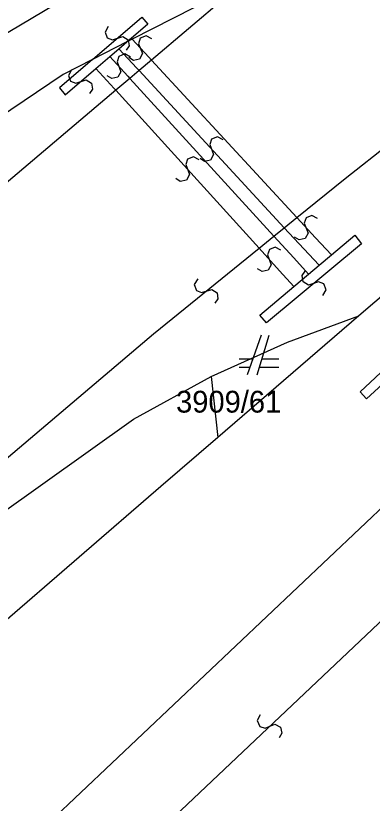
# Model space of a CAD drawing. Extents: x -266179 to -264727, y -1243225 to -1241702.
# Drawn here: x -265565.75 to -265547.73, y -1243120.99 to -1243081.24 of the extents above; entities that cross this region are included whole.
import ezdxf

# ---------------------------------------------------------------- set-up
doc = ezdxf.new("R2010")
doc.units = 0
doc.layers.add('Vrstva 1', color=7, linetype='Continuous')
doc.layers.add('Vrstva 2', color=7, linetype='Continuous')

msp = doc.modelspace()

# ---------------------------------------------------------------- linework, layer by layer
at = {"layer": 'Vrstva 1'}
for p, q in [((-265579.13, -1243089.82), (-265534.79, -1243063.37)), ((-265554.26, -1243079.56), (-265559.87, -1243082.43)), ((-265554.26, -1243079.56), (-265558.89, -1243083.48)), ((-265559.87, -1243082.43), (-265560.13, -1243082.56)), ((-265560.13, -1243082.56), (-265561.87, -1243083.45)), ((-265561.87, -1243083.45), (-265563.36, -1243084.21)), ((-265558.89, -1243083.48), (-265559.52, -1243084.01)), ((-265559.52, -1243084.01), (-265559.98, -1243084.4)), ((-265563.36, -1243084.21), (-265583.76, -1243097.98)), ((-265559.98, -1243084.4), (-265560.69, -1243085)), ((-265560.69, -1243085), (-265587.67, -1243107.82)), ((-265536.52, -1243086.16), (-265548.41, -1243096.39)), ((-265548.41, -1243096.39), (-265555.54, -1243102.53)), ((-265552.01, -1243097.71), (-265548.41, -1243096.39)), ((-265553.35, -1243097.37), (-265554.05, -1243099.37)), ((-265553.55, -1243099.37), (-265552.95, -1243097.37)), ((-265555.88, -1243099.44), (-265552.01, -1243097.71)), ((-265553.77, -1243098.57), (-265554.45, -1243098.57)), ((-265552.45, -1243098.57), (-265553.31, -1243098.57)), ((-265554.45, -1243098.97), (-265553.91, -1243098.97)), ((-265553.43, -1243098.97), (-265552.45, -1243098.97)), ((-265559.8, -1243101.6), (-265555.88, -1243099.44)), ((-265555.88, -1243099.44), (-265555.54, -1243102.53)), ((-265577.91, -1243114.48), (-265559.8, -1243101.6)), ((-265555.54, -1243102.53), (-265558.41, -1243105)), ((-265558.41, -1243105), (-265575.44, -1243119.69))]:
    msp.add_line(p, q, dxfattribs=at)
at = {"layer": 'Vrstva 2'}
for p, q in [((-265549.11, -1243089.45), (-265530.95, -1243075.25)), ((-265561.87, -1243083.45), (-265559.37, -1243081.31)), ((-265559.37, -1243081.31), (-265559.07, -1243081.66)), ((-265559.07, -1243081.66), (-265559.92, -1243082.38)), ((-265559.92, -1243082.38), (-265560.13, -1243082.56)), ((-265559.92, -1243082.38), (-265559.87, -1243082.43)), ((-265559.87, -1243082.43), (-265559.03, -1243083.33)), ((-265560.99, -1243083.3), (-265560.54, -1243082.91)), ((-265560.54, -1243082.91), (-265560.13, -1243082.56)), ((-265560.54, -1243082.91), (-265559.63, -1243083.89)), ((-265561.7, -1243083.9), (-265560.99, -1243083.3)), ((-265560.99, -1243083.3), (-265560.08, -1243084.29)), ((-265561.87, -1243083.45), (-265563.54, -1243084.88)), ((-265559.03, -1243083.33), (-265558.89, -1243083.48)), ((-265558.89, -1243083.48), (-265551.55, -1243091.43)), ((-265563.25, -1243085.23), (-265561.7, -1243083.9)), ((-265561.7, -1243083.9), (-265560.77, -1243084.92)), ((-265559.63, -1243083.89), (-265559.52, -1243084.01)), ((-265559.52, -1243084.01), (-265552.18, -1243091.94)), ((-265560.08, -1243084.29), (-265559.98, -1243084.4)), ((-265559.98, -1243084.4), (-265552.7, -1243092.36)), ((-265563.54, -1243084.88), (-265563.25, -1243085.23)), ((-265560.77, -1243084.92), (-265560.69, -1243085)), ((-265560.69, -1243085), (-265553.45, -1243092.97)), ((-265551.55, -1243091.43), (-265549.11, -1243089.45)), ((-265552.18, -1243091.94), (-265551.55, -1243091.43)), ((-265551.55, -1243091.43), (-265550.6, -1243092.45)), ((-265552.7, -1243092.36), (-265552.18, -1243091.94)), ((-265552.18, -1243091.94), (-265551.19, -1243093)), ((-265553.45, -1243092.97), (-265552.7, -1243092.36)), ((-265552.7, -1243092.36), (-265551.7, -1243093.46)), ((-265550.6, -1243092.45), (-265549.8, -1243093.31)), ((-265549.8, -1243093.31), (-265548.62, -1243092.32)), ((-265548.62, -1243092.32), (-265548.27, -1243092.75)), ((-265548.27, -1243092.75), (-265553.08, -1243096.74)), ((-265558.79, -1243097.3), (-265553.45, -1243092.97)), ((-265553.45, -1243092.97), (-265552.42, -1243094.11)), ((-265551.19, -1243093), (-265550.42, -1243093.83)), ((-265551.7, -1243093.46), (-265550.95, -1243094.28)), ((-265550.42, -1243093.83), (-265549.8, -1243093.31)), ((-265550.95, -1243094.28), (-265550.42, -1243093.83)), ((-265552.42, -1243094.11), (-265551.69, -1243094.91)), ((-265551.69, -1243094.91), (-265550.95, -1243094.28)), ((-265553.41, -1243096.35), (-265551.69, -1243094.91)), ((-265553.08, -1243096.74), (-265553.41, -1243096.35)), ((-265548.34, -1243100.23), (-265544.97, -1243097.03)), ((-265583.27, -1243117.99), (-265558.79, -1243097.3)), ((-265547.21, -1243099.83), (-265548.02, -1243100.58)), ((-265548.02, -1243100.58), (-265548.34, -1243100.23)), ((-265564.83, -1243122.67), (-265546.72, -1243105.56)), ((-265561.87, -1243125.56), (-265543.97, -1243108.65))]:
    msp.add_line(p, q, dxfattribs=at)
for points in [[(-265561.07, -1243081.778), (-265561.234, -1243082.063), (-265561.122, -1243082.362), (-265560.853, -1243082.461), (-265560.343, -1243082.288), (-265560.072, -1243082.451), (-265560.018, -1243082.76), (-265560.17, -1243082.982)], [(-265558.867, -1243082.405), (-265559.159, -1243082.253), (-265559.454, -1243082.378), (-265559.541, -1243082.65), (-265559.346, -1243083.152), (-265559.497, -1243083.43), (-265559.804, -1243083.497), (-265560.033, -1243083.355)], [(-265559.949, -1243083.324), (-265560.24, -1243083.17), (-265560.535, -1243083.293), (-265560.624, -1243083.565), (-265560.433, -1243084.068), (-265560.586, -1243084.345), (-265560.893, -1243084.41), (-265561.121, -1243084.266)], [(-265562.925, -1243083.963), (-265563.089, -1243084.249), (-265562.977, -1243084.548), (-265562.708, -1243084.646), (-265562.198, -1243084.473), (-265561.927, -1243084.635), (-265561.873, -1243084.944), (-265562.025, -1243085.167)], [(-265555.266, -1243087.502), (-265555.557, -1243087.35), (-265555.852, -1243087.473), (-265555.94, -1243087.745), (-265555.747, -1243088.248), (-265555.9, -1243088.525), (-265556.206, -1243088.591), (-265556.434, -1243088.448)], [(-265556.481, -1243088.518), (-265556.771, -1243088.362), (-265557.067, -1243088.483), (-265557.158, -1243088.754), (-265556.97, -1243089.259), (-265557.125, -1243089.535), (-265557.432, -1243089.598), (-265557.659, -1243089.452)], [(-265550.492, -1243091.466), (-265550.784, -1243091.314), (-265551.078, -1243091.438), (-265551.166, -1243091.71), (-265550.972, -1243092.213), (-265551.123, -1243092.49), (-265551.43, -1243092.557), (-265551.658, -1243092.414)], [(-265552.345, -1243093.074), (-265552.634, -1243092.918), (-265552.931, -1243093.038), (-265553.022, -1243093.309), (-265552.836, -1243093.814), (-265552.991, -1243094.089), (-265553.299, -1243094.152), (-265553.525, -1243094.006)], [(-265550.235, -1243095.354), (-265550.066, -1243095.072), (-265550.173, -1243094.77), (-265550.441, -1243094.667), (-265550.953, -1243094.833), (-265551.222, -1243094.666), (-265551.271, -1243094.356), (-265551.115, -1243094.136)], [(-265556.553, -1243094.521), (-265556.725, -1243094.801), (-265556.622, -1243095.104), (-265556.355, -1243095.21), (-265555.841, -1243095.05), (-265555.574, -1243095.221), (-265555.529, -1243095.531), (-265555.687, -1243095.749)], [(-265553.399, -1243116.525), (-265553.549, -1243116.818), (-265553.422, -1243117.112), (-265553.149, -1243117.198), (-265552.648, -1243117), (-265552.369, -1243117.149), (-265552.3, -1243117.455), (-265552.441, -1243117.685)]]:
    msp.add_lwpolyline(points, dxfattribs=at)

# ---------------------------------------------------------------- texts
at = {"layer": 'Vrstva 1'}
msp.add_text('3909/61', height=1.1, dxfattribs=at).set_placement((-265557.648, -1243101.27))

doc.saveas('drawing.dxf')
